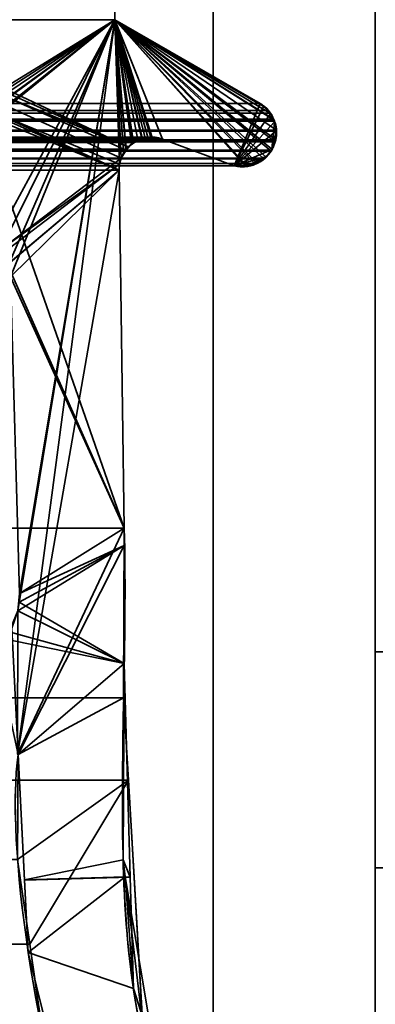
# Model space of a CAD drawing. Header units: millimetres. Extents: x -503 to 6703, y -110 to 193.
# Tile 836 of 1056: x 3411.21 to 3414.5, y -1.76 to 7.35. Entities that reach past the tile are written whole.
import ezdxf

# ---------------------------------------------------------------- set-up
doc = ezdxf.new("R2010")
doc.units = ezdxf.units.MM
doc.layers.add('151', color=7, linetype='Continuous', true_color=0xffffff)

# ---------------------------------------------------------------- blocks, each defined once
blk = doc.blocks.new('UG_SURFACE_003')
at = {"layer": '151', "color": 252, "linetype": 'Continuous', "lineweight": 35}
for points in [[(3602.5, -14, 2212.25), (3602.5, 174.4, 2212.25), (2397.5, 174.4, 2212.25), (2397.5, -14, 2212.25)], [(2547.4999, -14, 2062.2499), (2547.4999, 174.4, 2062.2499), (3452.5001, 174.4, 2062.2499), (3452.5001, -14, 2062.2499)]]:
    blk.add_3dface(points, dxfattribs=at)
blk = doc.blocks.new('UG_SURFACE_268')
at = {"layer": '151', "color": 252, "linetype": 'Continuous', "lineweight": 35}
for points in [[(2585.5, -25.92, 2021.75), (3414.5, -25.92, 2021.75), (3414.5, 14.42, 2021.75), (2585.5, 14.42, 2021.75)], [(2586.9999, -25.92, 2020.2501), (2586.9999, 14.42, 2020.2501), (3413.0001, 14.42, 2020.2501), (3413.0001, -25.92, 2020.2501)], [(3413.0001, -25.92, 2020.2501), (3413.0001, 14.42, 2020.2501), (3414.5, 14.42, 2021.75), (3414.5, -25.92, 2021.75)]]:
    blk.add_3dface(points, dxfattribs=at)
blk = doc.blocks.new('UG_SURFACE_269')
at = {"layer": '151', "color": 252, "linetype": 'Continuous', "lineweight": 35}
for points in [[(3413.0001, 14.42, -7.75), (3413.0001, -10.6766, 326.243), (3413.0001, -10.65, 326.75)], [(3413.0001, 14.42, 2020.2501), (3413.0001, -10.6766, 1761.243), (3413.0001, -10.65, 1761.75)], [(3413.0001, 14.42, -7.75), (3413.0001, -10.6766, 1511.243), (3413.0001, -10.65, 1511.75)], [(3413.0001, -10.65, 326.75), (3413.0001, -18.3508, 1507.8262), (3413.0001, 14.42, -7.75)], [(3413.0001, -18.3508, 1507.8262), (3413.0001, -16.5084, 1507.0059), (3413.0001, 14.42, -7.75)], [(3413.0001, -10.6766, 1761.243), (3413.0001, 14.42, 2020.2501), (3413.0001, -10.65, 1511.75)], [(3413.0001, -10.65, 1761.75), (3413.0001, -10.8874, 1763.2487), (3413.0001, 14.42, 2020.2501)], [(3413.0001, 14.42, -7.75), (3413.0001, -11.2998, 1509.325), (3413.0001, -10.6766, 1511.243)], [(3413.0001, -10.65, 1511.75), (3413.0001, 14.42, 2020.2501), (3413.0001, 14.42, -7.75)], [(3413.0001, -16.5084, 1507.0059), (3413.0001, -14.4916, 1507.0059), (3413.0001, 14.42, -7.75)], [(3413.0001, 14.42, -7.75), (3413.0001, -12.6492, 1507.8262), (3413.0001, -11.2998, 1509.325)], [(3413.0001, 14.42, -7.75), (3413.0001, -12.6492, 322.8263), (3413.0001, -11.2998, 324.325)], [(3413.0001, 14.42, -7.75), (3413.0001, -16.5084, 322.006), (3413.0001, -14.4916, 322.006)], [(3413.0001, 14.42, -7.75), (3413.0001, -19.7002, 324.325), (3413.0001, -18.3508, 322.8263)], [(3413.0001, -10.8874, 1763.2487), (3413.0001, -11.8957, 1764.9953), (3413.0001, 14.42, 2020.2501)], [(3413.0001, -11.2998, 324.325), (3413.0001, -10.6766, 326.243), (3413.0001, 14.42, -7.75)], [(3413.0001, -14.4916, 1507.0059), (3413.0001, -12.6492, 1507.8262), (3413.0001, 14.42, -7.75)], [(3413.0001, -18.3508, 322.8263), (3413.0001, -16.5084, 322.006), (3413.0001, 14.42, -7.75)], [(3413.0001, -14.4916, 322.006), (3413.0001, -12.6492, 322.8263), (3413.0001, 14.42, -7.75)], [(3413.0001, 14.42, 2020.2501), (3413.0001, -11.8957, 1764.9953), (3413.0001, -13.5273, 1766.1808)], [(3413.0001, 14.42, -7.75), (3413.0001, -25.92, -7.75), (3413.0001, -20.3234, 326.243), (3413.0001, -19.7002, 324.325)], [(3413.0001, -13.5273, 1766.1808), (3413.0001, -15.5, 1766.6), (3413.0001, -25.92, 2020.2501), (3413.0001, 14.42, 2020.2501)], [(3413.0001, -25.92, -7.75), (3413.0001, 14.42, -7.75), (3414.5, 14.42, -7.75), (3414.5, -25.92, -7.75)], [(3413.0001, 14.42, 2020.2501), (3413.0001, -25.92, 2020.2501), (3414.5, -25.92, 2021.75), (3414.5, 14.42, 2021.75)], [(3414.5, -25.92, -7.75), (3414.5, 14.42, -7.75), (3414.5, -11.2998, 324.325), (3414.5, -12.6492, 322.8263)], [(3414.5, 14.42, -7.75), (3414.5, 14.42, 2021.75), (3414.5, -10.65, 326.75)], [(3414.5, -20.1126, 328.2487), (3414.5, 14.42, 2021.75), (3414.5, -10.65, 1511.75)], [(3414.5, 14.42, 2021.75), (3414.5, -11.8957, 1764.9953), (3414.5, -10.8874, 1763.2487)], [(3414.5, -10.65, 326.75), (3414.5, -10.6766, 326.243), (3414.5, 14.42, -7.75)], [(3414.5, -10.8874, 1763.2487), (3414.5, -10.65, 1761.75), (3414.5, 14.42, 2021.75)], [(3414.5, -10.65, 1761.75), (3414.5, -15.5, 1516.6), (3414.5, -13.5273, 1516.1808), (3414.5, 14.42, 2021.75)], [(3414.5, -10.6766, 326.243), (3414.5, -11.2998, 324.325), (3414.5, 14.42, -7.75)], [(3414.5, 14.42, 2021.75), (3414.5, -25.92, 2021.75), (3414.5, -15.5, 1766.6), (3414.5, -13.5273, 1766.1808)], [(3414.5, 14.42, 2021.75), (3414.5, -11.8957, 329.9953), (3414.5, -10.8874, 328.2487)], [(3414.5, 14.42, 2021.75), (3414.5, -15.5, 331.6), (3414.5, -13.5273, 331.1807)], [(3414.5, 14.42, 2021.75), (3414.5, -19.1043, 329.9953), (3414.5, -17.4727, 331.1807)], [(3414.5, -20.1126, 328.2487), (3414.5, -19.1043, 329.9953), (3414.5, 14.42, 2021.75)], [(3414.5, 14.42, 2021.75), (3414.5, -11.8957, 1514.9953), (3414.5, -10.8874, 1513.2487)], [(3414.5, -13.5273, 1766.1808), (3414.5, -11.8957, 1764.9953), (3414.5, 14.42, 2021.75)], [(3414.5, -13.5273, 331.1807), (3414.5, -11.8957, 329.9953), (3414.5, 14.42, 2021.75)], [(3414.5, -10.8874, 328.2487), (3414.5, -10.65, 326.75), (3414.5, 14.42, 2021.75)], [(3414.5, -17.4727, 331.1807), (3414.5, -15.5, 331.6), (3414.5, 14.42, 2021.75)], [(3414.5, -13.5273, 1516.1808), (3414.5, -11.8957, 1514.9953), (3414.5, 14.42, 2021.75)], [(3414.5, -10.8874, 1513.2487), (3414.5, -10.65, 1511.75), (3414.5, 14.42, 2021.75)]]:
    blk.add_3dface(points, dxfattribs=at)
blk = doc.blocks.new('UG_SURFACE_292')
at = {"layer": '151', "color": 252, "linetype": 'Continuous', "lineweight": 35}
for points in [[(3414.5, -23.5, 360.25), (3416.5001, -23.5, 360.25), (3416.5001, 1.5, 360.25), (3414.5, 1.5, 360.25)], [(3414.5, 1.5, 360.25), (3414.5, 1.5, 350.25), (3414.5, -0.5, 348.25), (3414.5, -3.5, 348.25)], [(3414.5, -3.5, 348.25), (3414.5, -23.5, 360.25), (3414.5, 1.5, 360.25)], [(3414.5, 1.5, 350.25), (3414.5, 1.5, 360.25), (3416.5001, 1.5, 360.25), (3416.5001, 1.5, 350.25)], [(3416.5001, 1.5, 350.25), (3416.5001, -0.5, 348.25), (3414.5, -0.5, 348.25), (3414.5, 1.5, 350.25)], [(3414.5, -23.5, 293.25), (3414.5, 1.5, 293.25), (3416.5001, 1.5, 293.25), (3416.5001, -23.5, 293.25)], [(3414.5, 1.5, 293.25), (3414.5, -23.5, 293.25), (3414.5, -3.5, 305.25)], [(3414.5, -3.5, 305.25), (3414.5, -0.5, 305.25), (3414.5, 1.5, 303.25), (3414.5, 1.5, 293.25)], [(3414.5, 1.5, 303.25), (3416.5001, 1.5, 303.25), (3416.5001, 1.5, 293.25), (3414.5, 1.5, 293.25)], [(3416.5001, -0.5, 305.25), (3416.5001, 1.5, 303.25), (3414.5, 1.5, 303.25), (3414.5, -0.5, 305.25)], [(3416.5001, -0.5, 348.25), (3416.5001, -3.5, 348.25), (3414.5, -3.5, 348.25), (3414.5, -0.5, 348.25)], [(3416.5001, -3.5, 305.25), (3416.5001, -0.5, 305.25), (3414.5, -0.5, 305.25), (3414.5, -3.5, 305.25)]]:
    blk.add_3dface(points, dxfattribs=at)
blk = doc.blocks.new('UG_SURFACE_297')
at = {"layer": '151', "color": 7, "linetype": 'Continuous', "lineweight": 35}
for points in [[(3411.0615, 6.7187, 2018.3115), (3411.0615, 11.8663, 2018.3115), (3412.0889, 11.6334, 2019.3388), (3412.0889, 7.3541, 2019.3388)], [(3412.0889, 7.3541, 2019.3388), (3412.0889, 11.6334, 2019.3388), (2587.9111, 11.6334, 2019.3388), (2587.9111, 7.3541, 2019.3388)], [(3413.4352, 6.5775, 2020.6852), (3412.0889, 7.3541, 2019.3388), (2587.9111, 7.3541, 2019.3388), (2586.5648, 6.5775, 2020.6852)], [(3412.0889, 7.3541, 2019.3388), (3411.1044, 5.0824, 2018.3544), (3411.0272, 6.5518, 2018.2772), (3411.0558, 6.6507, 2018.3058)], [(3411.0558, 6.6507, 2018.3058), (3411.0565, 6.6534, 2018.3065), (3412.0889, 7.3541, 2019.3388)], [(3412.0889, 7.3541, 2019.3388), (3411.0565, 6.6534, 2018.3065), (3411.0615, 6.7187, 2018.3115)], [(3411.1223, 4.9715, 2018.3723), (3411.1044, 5.0824, 2018.3544), (3412.0889, 7.3541, 2019.3388)], [(3411.2048, 2.0412, 2018.4548), (3411.1223, 4.9715, 2018.3723), (3412.0889, 7.3541, 2019.3388)], [(3411.1853, 0.5531, 2018.4352), (3412.0889, 7.3541, 2019.3388), (3412.1327, 6.0214, 2019.3827), (3412.1284, 5.9608, 2019.3784)], [(3411.1884, 1.8784, 2018.4383), (3412.0889, 7.3541, 2019.3388), (3411.1853, 0.5531, 2018.4352)], [(3412.0889, 7.3541, 2019.3388), (3411.1884, 1.8784, 2018.4383), (3411.2048, 2.0412, 2018.4548)], [(3413.5573, 6.4343, 2020.8073), (3412.0889, 7.3541, 2019.3388), (3413.4352, 6.5775, 2020.6852), (3413.5046, 6.5121, 2020.7546)], [(3412.0889, 7.3541, 2019.3388), (3412.1466, 6.0731, 2019.3965), (3412.1327, 6.0214, 2019.3827)], [(3412.0889, 7.3541, 2019.3388), (3413.584, 6.331, 2020.834), (3413.5857, 6.3226, 2020.8356), (3413.5792, 6.243, 2020.8292)], [(3413.5573, 6.4343, 2020.8073), (3413.5628, 6.4235, 2020.8127), (3412.0889, 7.3541, 2019.3388)], [(3412.0889, 7.3541, 2019.3388), (3412.1888, 6.1497, 2019.4387), (3412.1466, 6.0731, 2019.3965)], [(3412.0889, 7.3541, 2019.3388), (3412.2601, 6.2166, 2019.51), (3412.2593, 6.2161, 2019.5093), (3412.194, 6.1545, 2019.444)], [(3412.0889, 7.3541, 2019.3388), (3413.3835, 6.0221, 2020.6335), (3413.3413, 6.0002, 2020.5913), (3413.2934, 6.0006, 2020.5433)], [(3412.0889, 7.3541, 2019.3388), (3413.5344, 6.1377, 2020.7844), (3413.4803, 6.0724, 2020.7303), (3413.4681, 6.0661, 2020.7183)], [(3413.5628, 6.4235, 2020.8127), (3413.568, 6.4131, 2020.818), (3413.584, 6.331, 2020.834), (3412.0889, 7.3541, 2019.3388)], [(3412.194, 6.1545, 2019.444), (3412.1888, 6.1497, 2019.4387), (3412.0889, 7.3541, 2019.3388)], [(3412.0889, 7.3541, 2019.3388), (3412.3931, 6.2652, 2019.6431), (3412.3433, 6.247, 2019.5932)], [(3413.4681, 6.0661, 2020.7183), (3413.3835, 6.0221, 2020.6335), (3412.0889, 7.3541, 2019.3388)], [(3413.5792, 6.243, 2020.8292), (3413.5766, 6.2316, 2020.8266), (3413.5725, 6.2218, 2020.8225), (3412.0889, 7.3541, 2019.3388)], [(3412.3433, 6.247, 2019.5932), (3412.2601, 6.2166, 2019.51), (3412.0889, 7.3541, 2019.3388)], [(3412.0889, 7.3541, 2019.3388), (3412.5292, 6.2483, 2019.7792), (3412.4341, 6.2601, 2019.6843)], [(3413.5725, 6.2218, 2020.8225), (3413.5408, 6.1453, 2020.7908), (3413.5344, 6.1377, 2020.7844), (3412.0889, 7.3541, 2019.3388)], [(3413.2934, 6.0006, 2020.5433), (3413.1932, 6.0016, 2020.4432), (3412.5292, 6.2483, 2019.7792), (3412.0889, 7.3541, 2019.3388)], [(3412.4341, 6.2601, 2019.6843), (3412.3931, 6.2652, 2019.6431), (3412.0889, 7.3541, 2019.3388)], [(2586.5648, 6.5775, 2020.6852), (2586.4947, 6.5145, 2020.7555), (3413.5046, 6.5121, 2020.7546)], [(3413.5046, 6.5121, 2020.7546), (3413.4352, 6.5775, 2020.6852), (2586.5648, 6.5775, 2020.6852)], [(2586.4799, 6.5013, 2020.7701), (2586.4425, 6.4347, 2020.8077), (3413.5573, 6.4343, 2020.8073)], [(2586.4947, 6.5145, 2020.7555), (2586.4799, 6.5013, 2020.7701), (3413.5294, 6.4886, 2020.7794)], [(2586.4799, 6.5013, 2020.7701), (3413.5573, 6.4343, 2020.8073), (3413.5294, 6.4886, 2020.7794)], [(3413.5294, 6.4886, 2020.7794), (3413.5046, 6.5121, 2020.7546), (2586.4947, 6.5145, 2020.7555)], [(3413.5046, 6.5121, 2020.7546), (3413.5294, 6.4886, 2020.7794), (3413.5573, 6.4343, 2020.8073)], [(2586.4353, 6.4222, 2020.8147), (2586.4158, 6.3416, 2020.8342), (3413.584, 6.331, 2020.834)], [(2586.4365, 6.4244, 2020.8135), (2586.4353, 6.4222, 2020.8147), (3413.568, 6.4131, 2020.818)], [(2586.4353, 6.4222, 2020.8147), (3413.584, 6.331, 2020.834), (3413.568, 6.4131, 2020.818)], [(2586.4425, 6.4347, 2020.8077), (2586.4365, 6.4244, 2020.8135), (3413.5628, 6.4235, 2020.8127)], [(3413.568, 6.4131, 2020.818), (3413.5628, 6.4235, 2020.8127), (2586.4365, 6.4244, 2020.8135)], [(3413.5628, 6.4235, 2020.8127), (3413.5573, 6.4343, 2020.8073), (2586.4425, 6.4347, 2020.8077)], [(3413.5792, 6.243, 2020.8292), (2586.4153, 6.3315, 2020.8347), (2586.4141, 6.3011, 2020.8359)], [(2586.4141, 6.3011, 2020.8359), (2586.4234, 6.2316, 2020.8266), (3413.5766, 6.2316, 2020.8266)], [(3413.5766, 6.2316, 2020.8266), (3413.5792, 6.243, 2020.8292), (2586.4141, 6.3011, 2020.8359)], [(2586.4158, 6.3416, 2020.8342), (2586.4153, 6.3315, 2020.8347), (3413.584, 6.331, 2020.834)], [(2586.4153, 6.3315, 2020.8347), (3413.5792, 6.243, 2020.8292), (3413.5857, 6.3226, 2020.8356)], [(3413.5857, 6.3226, 2020.8356), (3413.584, 6.331, 2020.834), (2586.4153, 6.3315, 2020.8347)], [(2586.4275, 6.2218, 2020.8225), (3413.5725, 6.2218, 2020.8225), (3413.5766, 6.2316, 2020.8266), (2586.4234, 6.2316, 2020.8266)], [(3413.5408, 6.1453, 2020.7908), (2586.4275, 6.2218, 2020.8225), (2586.4596, 6.1447, 2020.7903)], [(3413.5408, 6.1453, 2020.7908), (3413.5725, 6.2218, 2020.8225), (2586.4275, 6.2218, 2020.8225)], [(3412.5292, 6.2483, 2019.7792), (3413.1932, 6.0016, 2020.4432), (2586.8068, 6.0016, 2020.4432), (2587.4708, 6.2483, 2019.7792)], [(2587.4708, 6.2483, 2019.7792), (2587.5657, 6.2609, 2019.6843), (3412.4341, 6.2601, 2019.6843)], [(3412.4341, 6.2601, 2019.6843), (3412.5292, 6.2483, 2019.7792), (2587.4708, 6.2483, 2019.7792)], [(3412.3931, 6.2652, 2019.6431), (2587.5657, 6.2609, 2019.6843), (2587.6024, 6.2657, 2019.6478)], [(3412.3931, 6.2652, 2019.6431), (3412.4341, 6.2601, 2019.6843), (2587.5657, 6.2609, 2019.6843)], [(2587.6024, 6.2657, 2019.6478), (3412.3433, 6.247, 2019.5932), (3412.3931, 6.2652, 2019.6431)], [(2587.6024, 6.2657, 2019.6478), (2587.657, 6.2478, 2019.593), (3412.3433, 6.247, 2019.5932)], [(3412.2601, 6.2166, 2019.51), (2587.657, 6.2478, 2019.593), (2587.7264, 6.2251, 2019.5236)], [(3412.2601, 6.2166, 2019.51), (3412.3433, 6.247, 2019.5932), (2587.657, 6.2478, 2019.593)], [(2587.7264, 6.2251, 2019.5236), (3412.2593, 6.2161, 2019.5093), (3412.2601, 6.2166, 2019.51)], [(2587.7264, 6.2251, 2019.5236), (2587.7397, 6.2136, 2019.5103), (3412.2593, 6.2161, 2019.5093)], [(3412.2593, 6.2161, 2019.5093), (2587.7397, 6.2136, 2019.5103), (2587.8065, 6.1556, 2019.4435)], [(2587.8065, 6.1556, 2019.4435), (3412.194, 6.1545, 2019.444), (3412.2593, 6.2161, 2019.5093)], [(3413.5408, 6.1453, 2020.7908), (2586.4596, 6.1447, 2020.7903), (2586.4656, 6.1377, 2020.7844)], [(2586.4656, 6.1377, 2020.7844), (3413.5344, 6.1377, 2020.7844), (3413.5408, 6.1453, 2020.7908)], [(3413.5344, 6.1377, 2020.7844), (2586.4656, 6.1377, 2020.7844), (2586.5266, 6.0664, 2020.7233)], [(3413.4803, 6.0724, 2020.7303), (3413.5344, 6.1377, 2020.7844), (2586.5266, 6.0664, 2020.7233)], [(3412.1888, 6.1497, 2019.4387), (2587.8065, 6.1556, 2019.4435), (2587.8069, 6.1552, 2019.443)], [(3412.1888, 6.1497, 2019.4387), (3412.194, 6.1545, 2019.444), (2587.8065, 6.1556, 2019.4435)], [(2587.8069, 6.1552, 2019.443), (3412.1466, 6.0731, 2019.3965), (3412.1888, 6.1497, 2019.4387)], [(2587.8069, 6.1552, 2019.443), (2587.8534, 6.0731, 2019.3965), (3412.1466, 6.0731, 2019.3965)], [(3413.4681, 6.0661, 2020.7183), (3413.4803, 6.0724, 2020.7303), (2586.5266, 6.0664, 2020.7233)], [(2586.5266, 6.0664, 2020.7233), (2586.5314, 6.0638, 2020.7186), (3413.4681, 6.0661, 2020.7183)], [(3413.3835, 6.0221, 2020.6335), (3413.4681, 6.0661, 2020.7183), (2586.5314, 6.0638, 2020.7186)], [(2586.5314, 6.0638, 2020.7186), (2586.6158, 6.0181, 2020.6342), (3413.3835, 6.0221, 2020.6335)], [(3413.3835, 6.0221, 2020.6335), (2586.6158, 6.0181, 2020.6342), (2586.6394, 6.0054, 2020.6108)], [(3413.3413, 6.0002, 2020.5913), (3413.3835, 6.0221, 2020.6335), (2586.6394, 6.0054, 2020.6108)], [(3412.1327, 6.0214, 2019.3827), (2587.8534, 6.0731, 2019.3965), (2587.8716, 5.981, 2019.3784)], [(3412.1327, 6.0214, 2019.3827), (3412.1466, 6.0731, 2019.3965), (2587.8534, 6.0731, 2019.3965)], [(2587.8716, 5.981, 2019.3784), (3412.1284, 5.9608, 2019.3784), (3412.1327, 6.0214, 2019.3827)], [(2586.6394, 6.0054, 2020.6108), (2586.7071, 5.999, 2020.5431), (3413.2934, 6.0006, 2020.5433)], [(3413.2934, 6.0006, 2020.5433), (3413.3413, 6.0002, 2020.5913), (2586.6394, 6.0054, 2020.6108)], [(2586.7071, 5.999, 2020.5431), (2586.7629, 5.9938, 2020.4871), (3413.1932, 6.0016, 2020.4432)], [(3413.1932, 6.0016, 2020.4432), (3413.2934, 6.0006, 2020.5433), (2586.7071, 5.999, 2020.5431)], [(2586.7629, 5.9938, 2020.4871), (2586.8068, 6.0016, 2020.4432), (3413.1932, 6.0016, 2020.4432)], [(3412.1749, 2.6459, 2019.4249), (3412.1284, 5.9608, 2019.3784), (2587.8716, 5.9608, 2019.3784), (2587.8251, 2.6459, 2019.4249)], [(2587.8716, 5.981, 2019.3784), (2587.8716, 5.9608, 2019.3784), (3412.1284, 5.9608, 2019.3784)], [(3411.1876, 0.5521, 2018.4376), (3411.1853, 0.5531, 2018.4352), (3412.1284, 5.9608, 2019.3784)], [(3411.1876, 0.5521, 2018.4376), (3412.1284, 5.9608, 2019.3784), (3412.1749, 2.6459, 2019.4249)], [(3412.1695, 1.0733, 2019.4194), (2587.8251, 2.6459, 2019.4249), (2587.739, 0.3115, 2019.511)], [(3412.1695, 1.0733, 2019.4194), (3412.1749, 2.6459, 2019.4249), (2587.8251, 2.6459, 2019.4249)], [(3412.1749, 2.6459, 2019.4249), (3412.1695, 1.0733, 2019.4194), (3411.1927, 0.5499, 2018.4426), (3411.1876, 0.5521, 2018.4376)], [(2587.739, 0.3115, 2019.511), (3412.2143, 0.3103, 2019.4643), (3412.1695, 1.0733, 2019.4194)], [(3411.1869, -0.4242, 2018.4369), (3411.1927, 0.5499, 2018.4426), (3412.1695, 1.0733, 2019.4194), (3412.2143, 0.3103, 2019.4643)], [(3412.3573, -2.122, 2019.6073), (2587.739, 0.3115, 2019.511), (2587.6505, -2.0899, 2019.5997)], [(3412.3573, -2.122, 2019.6073), (3412.2143, 0.3103, 2019.4643), (2587.739, 0.3115, 2019.511)], [(3412.2143, 0.3103, 2019.4643), (3411.2997, -1.2067, 2018.5497), (3411.1869, -0.4242, 2018.4369)], [(3412.2143, 0.3103, 2019.4643), (3412.3573, -2.122, 2019.6073), (3411.413, -1.9929, 2018.6632), (3411.2997, -1.2067, 2018.5497)], [(3411.1869, -0.4242, 2018.4369), (3411.2997, -1.2067, 2018.5497), (2588.6948, -1.1989, 2018.5552)], [(3411.413, -1.9929, 2018.6632), (2588.1755, -3.4654, 2019.0744), (2588.6948, -1.1989, 2018.5552)], [(2588.6948, -1.1989, 2018.5552), (3411.2997, -1.2067, 2018.5497), (3411.413, -1.9929, 2018.6632)]]:
    blk.add_3dface(points, dxfattribs=at)
blk = doc.blocks.new('UG_SURFACE_298')
at = {"layer": '151', "color": 7, "linetype": 'Continuous', "lineweight": 35}
for points in [[(3412.0889, 11.6334, -7.75), (3412.0889, 7.3541, -7.75), (3411.0615, 6.7187, -7.75), (3411.0615, 11.8663, -7.75)], [(3412.0889, 7.3541, 2019.3388), (3412.0889, 11.6334, 2019.3388), (3411.0615, 11.8663, 2018.3115), (3411.0615, 6.7187, 2018.3115)], [(3412.0889, 7.3541, -7.75), (3412.0889, 11.6334, -7.75), (3412.0889, 11.6334, 2019.3388), (3412.0889, 7.3541, 2019.3388)], [(3412.0889, 7.3541, 2019.3388), (3410.8694, 6.365, 2018.1193), (3410.8868, 5.3379, 2018.1367), (3410.9621, 5.2773, 2018.2121)], [(3410.9516, 6.4465, 2018.2016), (3410.8694, 6.365, 2018.1193), (3412.0889, 7.3541, 2019.3388)], [(3412.0889, 7.3541, 2019.3388), (3410.9755, 6.4699, 2018.2254), (3410.9516, 6.4465, 2018.2016)], [(3410.9621, 5.2773, 2018.2121), (3411.0305, 5.2222, 2018.2805), (3412.0889, 7.3541, 2019.3388)], [(3412.0889, 7.3541, 2019.3388), (3410.991, 6.4854, 2018.2409), (3410.9755, 6.4699, 2018.2254)], [(3411.0358, 6.5803, 2018.286), (3410.991, 6.4854, 2018.2409), (3412.0889, 7.3541, 2019.3388)], [(3412.1466, 6.0731, 2019.3965), (3412.1683, 6.1188, 2019.4182), (3412.0889, 7.3541, 2019.3388), (3411.0305, 5.2222, 2018.2805)], [(3412.0889, 7.3541, 2019.3388), (3411.0434, 6.596, 2018.2934), (3411.0358, 6.5803, 2018.286)], [(3411.057, 6.6889, 2018.3072), (3411.0434, 6.596, 2018.2934), (3412.0889, 7.3541, 2019.3388)], [(3412.0889, 7.3541, 2019.3388), (3411.0615, 6.7187, 2018.3115), (3411.057, 6.6889, 2018.3072)], [(3412.2524, 6.2053, -7.75), (3412.2128, 6.1775, -7.75), (3411.0615, 6.7187, -7.75), (3412.0889, 7.3541, -7.75)], [(3413.4352, 6.5775, -7.75), (3412.0889, 7.3541, -7.75), (3412.0889, 7.3541, 2019.3388), (3413.4352, 6.5775, 2020.6852)], [(3413.1932, 6.0016, -7.75), (3412.5292, 6.2483, -7.75), (3412.0889, 7.3541, -7.75), (3413.4352, 6.5775, -7.75)], [(3412.0889, 7.3541, -7.75), (3412.3018, 6.2399, -7.75), (3412.2524, 6.2053, -7.75)], [(3412.0889, 7.3541, -7.75), (3412.4205, 6.267, -7.75), (3412.3373, 6.248, -7.75)], [(3412.3373, 6.248, -7.75), (3412.3018, 6.2399, -7.75), (3412.0889, 7.3541, -7.75)], [(3412.0889, 7.3541, -7.75), (3412.5292, 6.2483, -7.75), (3412.4346, 6.2646, -7.75)], [(3412.4346, 6.2646, -7.75), (3412.4205, 6.267, -7.75), (3412.0889, 7.3541, -7.75)], [(3412.0889, 7.3541, 2019.3388), (3413.5308, 6.4854, 2020.7808), (3413.5294, 6.4886, 2020.7794), (3413.4657, 6.5488, 2020.7157)], [(3413.5678, 6.405, 2020.8178), (3413.5308, 6.4854, 2020.7808), (3412.0889, 7.3541, 2019.3388), (3413.5427, 6.1542, 2020.7927)], [(3412.0889, 7.3541, 2019.3388), (3412.5292, 6.2483, 2019.7792), (3413.1932, 6.0016, 2020.4432), (3413.3031, 6.0057, 2020.5531)], [(3412.0889, 7.3541, 2019.3388), (3413.4889, 6.0809, 2020.7388), (3413.5427, 6.1542, 2020.7927)], [(3413.3031, 6.0057, 2020.5531), (3413.3697, 6.0082, 2020.6196), (3413.4026, 6.028, 2020.6525), (3412.0889, 7.3541, 2019.3388)], [(3412.0889, 7.3541, 2019.3388), (3412.25, 6.2071, 2019.5), (3412.3375, 6.2472, 2019.5875)], [(3412.0889, 7.3541, 2019.3388), (3412.1683, 6.1188, 2019.4182), (3412.1914, 6.1456, 2019.4414)], [(3413.4026, 6.028, 2020.6525), (3413.4877, 6.0792, 2020.7376), (3413.4889, 6.0809, 2020.7388), (3412.0889, 7.3541, 2019.3388)], [(3412.0889, 7.3541, 2019.3388), (3412.3685, 6.2615, 2019.6187), (3412.4343, 6.2561, 2019.6843)], [(3412.0889, 7.3541, 2019.3388), (3412.2417, 6.2033, 2019.4917), (3412.25, 6.2071, 2019.5)], [(3412.4343, 6.2561, 2019.6843), (3412.5292, 6.2483, 2019.7792), (3412.0889, 7.3541, 2019.3388)], [(3412.1914, 6.1456, 2019.4414), (3412.2417, 6.2033, 2019.4917), (3412.0889, 7.3541, 2019.3388)], [(3412.3375, 6.2472, 2019.5875), (3412.3685, 6.2615, 2019.6187), (3412.0889, 7.3541, 2019.3388)], [(3413.4657, 6.5488, 2020.7157), (3413.4352, 6.5775, 2020.6852), (3412.0889, 7.3541, 2019.3388)], [(3412.2128, 6.1775, -7.75), (3411.0558, 6.6496, -7.75), (3411.0589, 6.688, -7.75)], [(3411.0589, 6.688, -7.75), (3411.0615, 6.7187, -7.75), (3412.2128, 6.1775, -7.75)], [(3410.9917, 6.4863, -7.75), (3411.0293, 6.5819, -7.75), (3412.1466, 6.0731, -7.75), (3412.132, 6.0177, -7.75)], [(3412.1935, 6.1471, -7.75), (3412.1466, 6.0731, -7.75), (3411.0293, 6.5819, -7.75), (3411.0558, 6.6496, -7.75)], [(3411.0558, 6.6496, -7.75), (3412.2128, 6.1775, -7.75), (3412.1935, 6.1471, -7.75)], [(3413.4352, 6.5775, -7.75), (3413.4488, 6.5687, -7.75), (3413.4655, 6.5516, -7.75), (3413.1932, 6.0016, -7.75)], [(3413.4655, 6.5516, -7.75), (3413.4488, 6.5687, -7.75), (3413.4352, 6.5775, 2020.6852)], [(3413.4352, 6.5775, 2020.6852), (3413.4657, 6.5488, 2020.7157), (3413.4655, 6.5516, -7.75)], [(3413.4488, 6.5687, -7.75), (3413.4352, 6.5775, -7.75), (3413.4352, 6.5775, 2020.6852)], [(3410.9743, 6.4691, -7.75), (3410.9917, 6.4863, -7.75), (3412.1284, 5.9608, -7.75)], [(3412.132, 6.0177, -7.75), (3412.1284, 5.9608, -7.75), (3410.9917, 6.4863, -7.75)], [(3413.4655, 6.5516, -7.75), (3413.5306, 6.485, -7.75), (3413.1932, 6.0016, -7.75)], [(3413.1932, 6.0016, -7.75), (3413.5306, 6.485, -7.75), (3413.5346, 6.4807, -7.75), (3413.5644, 6.4048, -7.75)], [(3413.5306, 6.485, -7.75), (3413.4655, 6.5516, -7.75), (3413.4657, 6.5488, 2020.7157)], [(3413.4657, 6.5488, 2020.7157), (3413.5294, 6.4886, 2020.7794), (3413.5306, 6.485, -7.75)], [(3413.5294, 6.4886, 2020.7794), (3413.5308, 6.4854, 2020.7808), (3413.5306, 6.485, -7.75)], [(3413.5346, 6.4807, -7.75), (3413.5306, 6.485, -7.75), (3413.5308, 6.4854, 2020.7808)], [(3413.5644, 6.4048, -7.75), (3413.5346, 6.4807, -7.75), (3413.5308, 6.4854, 2020.7808)], [(3413.5308, 6.4854, 2020.7808), (3413.5678, 6.405, 2020.8178), (3413.5644, 6.4048, -7.75)], [(3412.1284, 5.9608, -7.75), (3412.1749, 2.6459, -7.75), (3410.8703, 6.3656, -7.75), (3410.9497, 6.4447, -7.75)], [(3412.1284, 5.9608, -7.75), (3410.9497, 6.4447, -7.75), (3410.9743, 6.4691, -7.75)], [(3413.1932, 6.0016, -7.75), (3413.5644, 6.4048, -7.75), (3413.5814, 6.3623, -7.75), (3413.5799, 6.3226, -7.75)], [(3413.5833, 6.3218, 2020.8333), (3413.5756, 6.388, 2020.8256), (3413.5678, 6.405, 2020.8178), (3413.5427, 6.1542, 2020.7927)], [(3413.5814, 6.3623, -7.75), (3413.5644, 6.4048, -7.75), (3413.5678, 6.405, 2020.8178)], [(3413.5678, 6.405, 2020.8178), (3413.5756, 6.388, 2020.8256), (3413.5814, 6.3623, -7.75)], [(3413.5799, 6.3226, -7.75), (3413.5814, 6.3623, -7.75), (3413.5756, 6.388, 2020.8256)], [(3413.5756, 6.388, 2020.8256), (3413.5833, 6.3218, 2020.8333), (3413.5799, 6.3226, -7.75)], [(3411.0944, 5.0879, -7.75), (3411.0816, 5.1408, -7.75), (3410.8703, 6.3656, -7.75), (3412.1749, 2.6459, -7.75)], [(3413.5799, 6.3226, -7.75), (3413.5766, 6.2316, -7.75), (3413.5406, 6.1534, -7.75), (3413.1932, 6.0016, -7.75)], [(3413.5833, 6.3218, 2020.8333), (3413.5427, 6.1542, 2020.7927), (3413.554, 6.1695, 2020.8039), (3413.5766, 6.2316, 2020.8266)], [(3413.5799, 6.3226, -7.75), (3413.5859, 6.2992, 2020.8359), (3413.5766, 6.2316, 2020.8266)], [(3413.5766, 6.2316, 2020.8266), (3413.5766, 6.2316, -7.75), (3413.5799, 6.3226, -7.75)], [(3413.5766, 6.2316, 2020.8266), (3413.5859, 6.2992, 2020.8359), (3413.5833, 6.3218, 2020.8333)], [(3413.5799, 6.3226, -7.75), (3413.5833, 6.3218, 2020.8333), (3413.5859, 6.2992, 2020.8359)], [(3412.2417, 6.2033, 2019.4917), (3412.1914, 6.1456, 2019.4414), (3412.1935, 6.1471, -7.75)], [(3412.2417, 6.2033, 2019.4917), (3412.1935, 6.1471, -7.75), (3412.2128, 6.1775, -7.75)], [(3412.2417, 6.2033, 2019.4917), (3412.2128, 6.1775, -7.75), (3412.2524, 6.2053, -7.75)], [(3412.2524, 6.2053, -7.75), (3412.25, 6.2071, 2019.5), (3412.2417, 6.2033, 2019.4917)], [(3412.3018, 6.2399, -7.75), (3412.3375, 6.2472, 2019.5875), (3412.25, 6.2071, 2019.5)], [(3412.25, 6.2071, 2019.5), (3412.2524, 6.2053, -7.75), (3412.3018, 6.2399, -7.75)], [(3412.3018, 6.2399, -7.75), (3412.3373, 6.248, -7.75), (3412.3375, 6.2472, 2019.5875)], [(3412.3685, 6.2615, 2019.6187), (3412.3373, 6.248, -7.75), (3412.4205, 6.267, -7.75)], [(3412.3685, 6.2615, 2019.6187), (3412.3375, 6.2472, 2019.5875), (3412.3373, 6.248, -7.75)], [(3412.4205, 6.267, -7.75), (3412.4343, 6.2561, 2019.6843), (3412.3685, 6.2615, 2019.6187)], [(3412.4205, 6.267, -7.75), (3412.4346, 6.2646, -7.75), (3412.4343, 6.2561, 2019.6843)], [(3412.4343, 6.2561, 2019.6843), (3412.4346, 6.2646, -7.75), (3412.5292, 6.2483, -7.75)], [(3412.5292, 6.2483, -7.75), (3412.5292, 6.2483, 2019.7792), (3412.4343, 6.2561, 2019.6843)], [(3412.5292, 6.2483, -7.75), (3413.1932, 6.0016, -7.75), (3413.1932, 6.0016, 2020.4432), (3412.5292, 6.2483, 2019.7792)], [(3413.5427, 6.1542, 2020.7927), (3413.5406, 6.1534, -7.75), (3413.5766, 6.2316, -7.75)], [(3413.5766, 6.2316, -7.75), (3413.554, 6.1695, 2020.8039), (3413.5427, 6.1542, 2020.7927)], [(3413.5766, 6.2316, -7.75), (3413.5766, 6.2316, 2020.8266), (3413.554, 6.1695, 2020.8039)], [(3412.1683, 6.1188, 2019.4182), (3412.1466, 6.0731, -7.75), (3412.1935, 6.1471, -7.75)], [(3412.1683, 6.1188, 2019.4182), (3412.1466, 6.0731, 2019.3965), (3412.1466, 6.0731, -7.75)], [(3412.1935, 6.1471, -7.75), (3412.1914, 6.1456, 2019.4414), (3412.1683, 6.1188, 2019.4182)], [(3413.1932, 6.0016, -7.75), (3413.5406, 6.1534, -7.75), (3413.5273, 6.1249, -7.75), (3413.4846, 6.0854, -7.75)], [(3413.4889, 6.0809, 2020.7388), (3413.4846, 6.0854, -7.75), (3413.5273, 6.1249, -7.75)], [(3413.5273, 6.1249, -7.75), (3413.5427, 6.1542, 2020.7927), (3413.4889, 6.0809, 2020.7388)], [(3413.5273, 6.1249, -7.75), (3413.5406, 6.1534, -7.75), (3413.5427, 6.1542, 2020.7927)], [(3411.0305, 5.2222, 2018.2805), (3412.132, 6.0177, 2019.3822), (3412.1466, 6.0731, 2019.3965)], [(3412.132, 6.0177, -7.75), (3412.1466, 6.0731, 2019.3965), (3412.132, 6.0177, 2019.3822)], [(3412.132, 6.0177, -7.75), (3412.1466, 6.0731, -7.75), (3412.1466, 6.0731, 2019.3965)], [(3413.3034, 5.9974, -7.75), (3413.1932, 6.0016, -7.75), (3413.4846, 6.0854, -7.75)], [(3413.4028, 6.0261, -7.75), (3413.3697, 6.0082, 2020.6196), (3413.3031, 6.0057, 2020.5531)], [(3413.3031, 6.0057, 2020.5531), (3413.3236, 5.9966, -7.75), (3413.4028, 6.0261, -7.75)], [(3413.4028, 6.0261, -7.75), (3413.3236, 5.9966, -7.75), (3413.3034, 5.9974, -7.75), (3413.4846, 6.0854, -7.75)], [(3413.4028, 6.0261, -7.75), (3413.4026, 6.028, 2020.6525), (3413.3697, 6.0082, 2020.6196)], [(3413.4846, 6.0854, -7.75), (3413.4877, 6.0792, 2020.7376), (3413.4026, 6.028, 2020.6525)], [(3413.4026, 6.028, 2020.6525), (3413.4326, 6.0372, -7.75), (3413.4846, 6.0854, -7.75)], [(3413.4026, 6.028, 2020.6525), (3413.4028, 6.0261, -7.75), (3413.4326, 6.0372, -7.75)], [(3413.4846, 6.0854, -7.75), (3413.4326, 6.0372, -7.75), (3413.4028, 6.0261, -7.75)], [(3413.4846, 6.0854, -7.75), (3413.4889, 6.0809, 2020.7388), (3413.4877, 6.0792, 2020.7376)], [(3412.132, 6.0177, 2019.3822), (3411.0305, 5.2222, 2018.2805), (3411.0489, 5.1885, 2018.2989)], [(3411.0489, 5.1885, 2018.2989), (3411.1006, 5.0942, 2018.3506), (3412.1284, 5.9608, 2019.3784), (3412.132, 6.0177, 2019.3822)], [(3412.1284, 5.9608, 2019.3784), (3411.1006, 5.0942, 2018.3506), (3411.1013, 5.0895, 2018.3513)], [(3411.1013, 5.0895, 2018.3513), (3411.1223, 4.9715, 2018.3723), (3412.1284, 5.9608, 2019.3784)], [(3412.1749, 2.6459, 2019.4249), (3412.1284, 5.9608, 2019.3784), (3411.1223, 4.9715, 2018.3723), (3411.2048, 2.0412, 2018.4548)], [(3412.132, 6.0177, 2019.3822), (3412.1284, 5.9608, -7.75), (3412.132, 6.0177, -7.75)], [(3412.132, 6.0177, 2019.3822), (3412.1284, 5.9608, 2019.3784), (3412.1284, 5.9608, -7.75)], [(3412.1749, 2.6459, -7.75), (3412.1284, 5.9608, -7.75), (3412.1284, 5.9608, 2019.3784), (3412.1749, 2.6459, 2019.4249)], [(3413.3034, 5.9974, -7.75), (3413.3031, 6.0057, 2020.5531), (3413.1932, 6.0016, 2020.4432)], [(3413.1932, 6.0016, 2020.4432), (3413.1932, 6.0016, -7.75), (3413.3034, 5.9974, -7.75)], [(3413.3031, 6.0057, 2020.5531), (3413.3034, 5.9974, -7.75), (3413.3236, 5.9966, -7.75)], [(3412.1749, 2.6459, -7.75), (3411.1223, 4.9715, -7.75), (3411.0944, 5.0879, -7.75)], [(3411.2048, 2.0412, -7.75), (3411.1223, 4.9715, -7.75), (3412.1749, 2.6459, -7.75), (3412.1749, 2.4846, -7.75)], [(3411.2048, 2.0412, 2018.4548), (3412.1745, 2.4847, 2019.4244), (3412.1749, 2.6459, 2019.4249)], [(3412.1749, 2.6459, -7.75), (3412.1749, 2.6459, 2019.4249), (3412.1745, 2.4847, 2019.4244)], [(3412.1745, 2.4847, 2019.4244), (3412.1749, 2.4846, -7.75), (3412.1749, 2.6459, -7.75)], [(3411.1884, 1.8784, 2018.4383), (3411.1357, 1.7194, 2018.3856), (3411.1927, 0.5499, 2018.4426), (3412.1745, 2.4847, 2019.4244)], [(3411.201, 1.9593, 2018.451), (3411.1884, 1.8784, 2018.4383), (3412.1745, 2.4847, 2019.4244)], [(3412.1649, -0.4257, 2019.4149), (3412.1745, 2.4847, 2019.4244), (3411.1927, 0.5499, 2018.4426), (3411.2515, -0.6106, 2018.5015)], [(3412.1745, 2.4847, 2019.4244), (3411.2048, 2.0412, 2018.4548), (3411.201, 1.9593, 2018.451)], [(3412.1749, 2.4846, -7.75), (3412.1752, 1.3919, -7.75), (3411.201, 1.9593, -7.75), (3411.2048, 2.0412, -7.75)], [(3412.1752, 1.3919, -7.75), (3412.1745, 2.4847, 2019.4244), (3412.1649, -0.4257, 2019.4149)], [(3412.1752, 1.3919, -7.75), (3412.1749, 2.4846, -7.75), (3412.1745, 2.4847, 2019.4244)], [(3412.1752, 1.3919, -7.75), (3411.1884, 1.8784, -7.75), (3411.201, 1.9593, -7.75)], [(3411.108, 1.6861, -7.75), (3411.1884, 1.8784, -7.75), (3412.1752, 1.3919, -7.75)], [(3412.1752, 1.3919, -7.75), (3411.0796, 1.6187, -7.75), (3411.108, 1.6861, -7.75)], [(3410.9807, 1.5204, -7.75), (3411.0796, 1.6187, -7.75), (3412.1752, 1.3919, -7.75), (3411.1927, 0.5499, -7.75)], [(3411.2518, -0.6131, -7.75), (3411.1927, 0.5499, -7.75), (3412.1752, 1.3919, -7.75), (3412.2307, -0.5866, -7.75)], [(3412.1649, -0.4257, 2019.4149), (3412.2307, -0.5866, -7.75), (3412.1752, 1.3919, -7.75)], [(3411.2518, -0.6131, -7.75), (3411.2515, -0.6106, 2018.5015), (3411.1927, 0.5499, 2018.4426), (3411.1927, 0.5499, -7.75)], [(3412.1838, -0.585, 2019.4337), (3412.1649, -0.4257, 2019.4149), (3411.2515, -0.6106, 2018.5015)], [(3412.1649, -0.4257, 2019.4149), (3412.1838, -0.585, 2019.4337), (3412.2307, -0.5866, -7.75)], [(3412.1838, -0.585, 2019.4337), (3411.2515, -0.6106, 2018.5015), (3411.2859, -1.283, 2018.5359)], [(3411.2859, -1.283, 2018.5359), (3411.2515, -0.6106, 2018.5015), (3411.2518, -0.6131, -7.75)], [(3412.2307, -0.5866, -7.75), (3412.2598, -1.6173, -7.75), (3411.2859, -1.283, -7.75), (3411.2518, -0.6131, -7.75)], [(3411.2859, -1.283, 2018.5359), (3411.2518, -0.6131, -7.75), (3411.2859, -1.283, -7.75)], [(3411.2859, -1.283, 2018.5359), (3411.6707, -2.845, 2018.9207), (3412.375, -2.1926, 2019.6249), (3412.1838, -0.585, 2019.4337)], [(3412.4639, -2.2577, -7.75), (3412.2598, -1.6173, -7.75), (3412.1838, -0.585, 2019.4337)], [(3412.1838, -0.585, 2019.4337), (3412.375, -2.1926, 2019.6249), (3412.4639, -2.2577, -7.75)], [(3412.2598, -1.6173, -7.75), (3412.2307, -0.5866, -7.75), (3412.1838, -0.585, 2019.4337)], [(3411.2859, -1.283, -7.75), (3411.6707, -2.845, 2018.9207), (3411.2859, -1.283, 2018.5359)], [(3411.2859, -1.283, -7.75), (3411.6731, -2.8554, -7.75), (3411.6707, -2.845, 2018.9207)], [(3411.6731, -2.8554, -7.75), (3411.2859, -1.283, -7.75), (3412.2598, -1.6173, -7.75), (3412.4639, -2.2577, -7.75)]]:
    blk.add_3dface(points, dxfattribs=at)
blk = doc.blocks.new('UG_SURFACE_300')
at = {"layer": '151', "color": 252, "linetype": 'Continuous', "lineweight": 35}
for points in [[(3414.5, -23.5, 1795.2501), (3416.5001, -23.5, 1795.2501), (3416.5001, 1.5, 1795.2501), (3414.5, 1.5, 1795.2501)], [(3414.5, 1.5, 1795.2501), (3414.5, 1.5, 1785.2499), (3414.5, -0.5, 1783.25), (3414.5, -3.5, 1783.25)], [(3414.5, -3.5, 1783.25), (3414.5, -23.5, 1795.2501), (3414.5, 1.5, 1795.2501)], [(3414.5, 1.5, 1785.2499), (3414.5, 1.5, 1795.2501), (3416.5001, 1.5, 1795.2501), (3416.5001, 1.5, 1785.2499)], [(3416.5001, 1.5, 1785.2499), (3416.5001, -0.5, 1783.25), (3414.5, -0.5, 1783.25), (3414.5, 1.5, 1785.2499)], [(3414.5, -23.5, 1728.25), (3414.5, 1.5, 1728.25), (3416.5001, 1.5, 1728.25), (3416.5001, -23.5, 1728.25)], [(3414.5, 1.5, 1728.25), (3414.5, -23.5, 1728.25), (3414.5, -3.5, 1740.25)], [(3414.5, -3.5, 1740.25), (3414.5, -0.5, 1740.25), (3414.5, 1.5, 1738.25), (3414.5, 1.5, 1728.25)], [(3414.5, 1.5, 1738.25), (3416.5001, 1.5, 1738.25), (3416.5001, 1.5, 1728.25), (3414.5, 1.5, 1728.25)], [(3416.5001, -0.5, 1740.25), (3416.5001, 1.5, 1738.25), (3414.5, 1.5, 1738.25), (3414.5, -0.5, 1740.25)], [(3416.5001, -0.5, 1783.25), (3416.5001, -3.5, 1783.25), (3414.5, -3.5, 1783.25), (3414.5, -0.5, 1783.25)], [(3416.5001, -3.5, 1740.25), (3416.5001, -0.5, 1740.25), (3414.5, -0.5, 1740.25), (3414.5, -3.5, 1740.25)]]:
    blk.add_3dface(points, dxfattribs=at)
blk = doc.blocks.new('UG_SURFACE_304')
at = {"layer": '151', "color": 252, "linetype": 'Continuous', "lineweight": 35}
for points in [[(3414.5, -23.5, 1545.2501), (3416.5001, -23.5, 1545.2501), (3416.5001, 1.5, 1545.2501), (3414.5, 1.5, 1545.2501)], [(3414.5, 1.5, 1545.2501), (3414.5, 1.5, 1535.2499), (3414.5, -0.5, 1533.25), (3414.5, -3.5, 1533.25)], [(3414.5, -3.5, 1533.25), (3414.5, -23.5, 1545.2501), (3414.5, 1.5, 1545.2501)], [(3414.5, 1.5, 1535.2499), (3414.5, 1.5, 1545.2501), (3416.5001, 1.5, 1545.2501), (3416.5001, 1.5, 1535.2499)], [(3416.5001, 1.5, 1535.2499), (3416.5001, -0.5, 1533.25), (3414.5, -0.5, 1533.25), (3414.5, 1.5, 1535.2499)], [(3414.5, -23.5, 1478.25), (3414.5, 1.5, 1478.25), (3416.5001, 1.5, 1478.25), (3416.5001, -23.5, 1478.25)], [(3414.5, 1.5, 1478.25), (3414.5, -23.5, 1478.25), (3414.5, -3.5, 1490.25)], [(3414.5, -3.5, 1490.25), (3414.5, -0.5, 1490.25), (3414.5, 1.5, 1488.25), (3414.5, 1.5, 1478.25)], [(3414.5, 1.5, 1488.25), (3416.5001, 1.5, 1488.25), (3416.5001, 1.5, 1478.25), (3414.5, 1.5, 1478.25)], [(3416.5001, -0.5, 1490.25), (3416.5001, 1.5, 1488.25), (3414.5, 1.5, 1488.25), (3414.5, -0.5, 1490.25)], [(3416.5001, -0.5, 1533.25), (3416.5001, -3.5, 1533.25), (3414.5, -3.5, 1533.25), (3414.5, -0.5, 1533.25)], [(3416.5001, -3.5, 1490.25), (3416.5001, -0.5, 1490.25), (3414.5, -0.5, 1490.25), (3414.5, -3.5, 1490.25)]]:
    blk.add_3dface(points, dxfattribs=at)

msp = doc.modelspace()

# ---------------------------------------------------------------- linework, layer by layer
at = {"layer": '151', "color": 252, "linetype": 'Continuous', "lineweight": -3, "true_color": 0x939598}
for p, q in [((3413, -25.92, -7.75), (3413, 14.42, -7.75)), ((3413, -25.92, 2020.25), (3413, 14.42, 2020.25)), ((3413, -25.92, 2020.25), (3413, 14.42, 2020.25)), ((3414.5, -25.92, 2021.75), (3414.5, 14.42, 2021.75)), ((3413.4353, 6.5775, -7.75), (3412.0888, 7.3541, -7.75)), ((3413.4353, 6.5775, 2020.6853), (3412.0888, 7.3541, 2019.3388)), ((3412.0888, 7.3541, 2019.3388), (3413.4353, 6.5775, 2020.6853)), ((3413.4353, 6.5775, 2020.6853), (2586.5647, 6.5775, 2020.6853)), ((3413.4353, 6.5775, -7.75), (3413.4353, 6.5775, 2020.6853)), ((3413.5766, 6.2316, 2020.8266), (2586.4234, 6.2316, 2020.8266)), ((3412.5291, 6.2483, 2019.7791), (2587.4709, 6.2483, 2019.7791)), ((3412.5291, 6.2483, -7.75), (3412.5291, 6.2483, 2019.7791)), ((3412.5291, 6.2483, 2019.7791), (3413.1932, 6.0016, 2020.4432)), ((3412.5291, 6.2483, -7.75), (3413.1932, 6.0016, -7.75)), ((3412.5291, 6.2483, 2019.7791), (3413.1932, 6.0016, 2020.4432)), ((3413.5766, 6.2316, -7.75), (3413.5766, 6.2316, 2020.8266)), ((3412.1465, 6.0731, 2019.3965), (2587.8535, 6.0731, 2019.3965)), ((3412.1465, 6.0731, -7.75), (3412.1465, 6.0731, 2019.3965)), ((3413.1932, 6.0016, 2020.4432), (2586.8068, 6.0016, 2020.4432)), ((2587.8716, 5.9608, 2019.3784), (3412.1284, 5.9608, 2019.3784)), ((3412.1284, 5.9608, 2019.3784), (3412.1284, 5.9608, -7.75)), ((3412.175, 2.6459, -7.75), (3412.1284, 5.9608, -7.75)), ((3412.1284, 5.9608, 2019.3784), (3412.175, 2.6459, 2019.425)), ((3412.175, 2.6459, 2019.425), (3412.1284, 5.9608, 2019.3784)), ((3413.1932, 6.0016, -7.75), (3413.1932, 6.0016, 2020.4432)), ((3412.175, 2.6459, 2019.425), (2587.825, 2.6459, 2019.425)), ((3412.175, 2.6459, -7.75), (3412.175, 2.6459, 2019.425))]:
    msp.add_line(p, q, dxfattribs=at)
for points, knots in [([(3413.4353, 6.5775, 2020.6853), (3413.4699, 6.5562, 2020.7199), (3413.503, 6.5266, 2020.753), (3413.5448, 6.4664, 2020.7948), (3413.5582, 6.4409, 2020.8082), (3413.5779, 6.3851, 2020.8279), (3413.5842, 6.3538, 2020.8342), (3413.5868, 6.2959, 2020.8368), (3413.5845, 6.2686, 2020.8345), (3413.5784, 6.2392, 2020.8284), (3413.5775, 6.2354, 2020.8275), (3413.5766, 6.2316, 2020.8266)], [0, 0, 0, 0, 0.366438, 0.366438, 0.577698, 0.577698, 0.79165, 0.79165, 0.973358, 0.973358, 1, 1, 1, 1]), ([(3412.5291, 6.2483, 2019.7791), (3412.4851, 6.2647, 2019.7351), (3412.4385, 6.2703, 2019.6885), (3412.3474, 6.2602, 2019.5974), (3412.3014, 6.2443, 2019.5514), (3412.2343, 6.1994, 2019.4843), (3412.2097, 6.1771, 2019.4597), (3412.172, 6.1277, 2019.422), (3412.1572, 6.1017, 2019.4072), (3412.1465, 6.0731, 2019.3965)], [0, 0, 0, 0, 0.319434, 0.319434, 0.641281, 0.641281, 0.840208, 0.840208, 1, 1, 1, 1]), ([(3413.1932, 6.0016, 2020.4432), (3413.2418, 5.9894, 2020.4918), (3413.2926, 5.9888, 2020.5426), (3413.3901, 6.0116, 2020.6401), (3413.4386, 6.0352, 2020.6886), (3413.5027, 6.0924, 2020.7527), (3413.5236, 6.1168, 2020.7736), (3413.5561, 6.1707, 2020.8061), (3413.5687, 6.2002, 2020.8187), (3413.5766, 6.2316, 2020.8266)], [0, 0, 0, 0, 0.332357, 0.332357, 0.66564, 0.66564, 0.842296, 0.842296, 1, 1, 1, 1]), ([(3412.1284, 5.9608, 2019.3784), (3412.1281, 5.971, 2019.3781), (3412.1284, 5.9812, 2019.3784), (3412.1298, 6.0015, 2019.3798), (3412.131, 6.0115, 2019.381), (3412.1358, 6.0393, 2019.3858), (3412.1405, 6.0567, 2019.3905), (3412.1465, 6.0731, 2019.3965)], [0, 0, 0, 0, 0.261977, 0.261977, 0.523945, 0.523945, 1, 1, 1, 1]), ([(3412.7183, -3.0566, 2019.9683), (3412.4958, -2.6745, 2019.7458), (3412.3596, -2.2152, 2019.6096), (3412.1993, -1.2668, 2019.4493), (3412.1711, -0.7791, 2019.4211), (3412.1428, 0.6888, 2019.3928), (3412.2033, 1.6671, 2019.4533), (3412.175, 2.6459, 2019.425)], [0, 0, 0, 0, 0.25, 0.25, 0.5, 0.5, 1, 1, 1, 1]), ([(3411.1926, 0.5499, 2018.4426), (3411.143, 0.1984, 2018.393), (3411.1642, -0.1546, 2018.4142), (3411.2225, -0.8574, 2018.4725), (3411.2695, -1.2037, 2018.5195), (3411.4466, -2.232, 2018.6966), (3411.6093, -2.9028, 2018.8593), (3411.8398, -3.5319, 2019.0898)], [0, 0, 0, 0, 0.25, 0.25, 0.5, 0.5, 1, 1, 1, 1])]:
    msp.add_open_spline(points, degree=3, knots=knots, dxfattribs=at)
for points in [[(3413.4353, 6.5775, 2020.6853), (3413.5528, 6.5053, 2020.8028), (3413.6098, 6.3654, 2020.8598), (3413.5766, 6.2316, 2020.8266)], [(3413.5766, 6.2316, -7.75), (3413.6098, 6.3654, -7.75), (3413.5528, 6.5053, -7.75), (3413.4353, 6.5775, -7.75)], [(3412.5291, 6.2483, 2019.7791), (3412.3751, 6.3056, 2019.6251), (3412.2042, 6.227, 2019.4542), (3412.1465, 6.0731, 2019.3965)], [(3412.1465, 6.0731, -7.75), (3412.2042, 6.227, -7.75), (3412.3751, 6.3056, -7.75), (3412.5291, 6.2483, -7.75)], [(3413.1932, 6.0016, 2020.4432), (3413.3627, 5.9591, 2020.6127), (3413.5341, 6.0624, 2020.7841), (3413.5766, 6.2316, 2020.8266)], [(3413.1932, 6.0016, -7.75), (3413.3627, 5.9591, -7.75), (3413.5341, 6.0624, -7.75), (3413.5766, 6.2316, -7.75)], [(3412.1284, 5.9608, 2019.3784), (3412.1274, 5.9991, 2019.3774), (3412.1334, 6.0369, 2019.3834), (3412.1465, 6.0731, 2019.3965)], [(3412.1284, 5.9608, -7.75), (3412.1274, 5.9991, -7.75), (3412.1334, 6.0369, -7.75), (3412.1465, 6.0731, -7.75)], [(3412.7183, -3.0566, -7.75), (3411.9096, -1.668, -7.75), (3412.2322, 0.6697, -7.75), (3412.175, 2.6459, -7.75)], [(3412.175, 2.6459, 2019.425), (3412.2322, 0.6697, 2019.4822), (3411.9096, -1.668, 2019.1596), (3412.7183, -3.0566, 2019.9683)], [(3411.8398, -3.5319, 2019.0898), (3411.3398, -2.1669, 2018.5898), (3411.0783, -0.2606, 2018.3283), (3411.1926, 0.5499, 2018.4426)], [(3411.1926, 0.5499, -7.75), (3411.0783, -0.2606, -7.75), (3411.3398, -2.1669, -7.75), (3411.8398, -3.5319, -7.75)]]:
    msp.add_open_spline(points, degree=3, dxfattribs=at)

# ---------------------------------------------------------------- block references
for name in ['UG_SURFACE_003', 'UG_SURFACE_268', 'UG_SURFACE_269', 'UG_SURFACE_297', 'UG_SURFACE_298', 'UG_SURFACE_292', 'UG_SURFACE_300', 'UG_SURFACE_304']:
    msp.add_blockref(name, (0, 0), dxfattribs=at)

doc.saveas('drawing.dxf')
